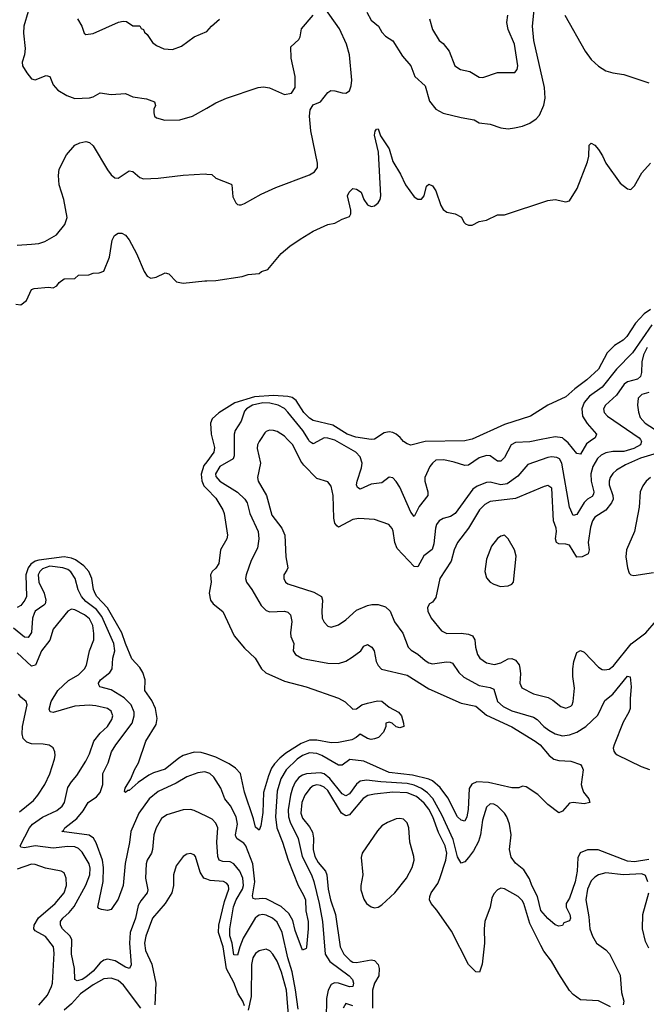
# Model space of a CAD drawing. Header units: inches. Extents: x 884549 to 1028252, y 526810 to 653624.
# Tile 822 of 1056: x 968964 to 972435, y 626872 to 632325. Entities that reach past the tile are written whole.
import ezdxf

# ---------------------------------------------------------------- set-up
doc = ezdxf.new("R2010")
doc.units = ezdxf.units.IN
doc.header["$MEASUREMENT"] = 0
for name, color, linetype in [('A9662', 7, 'Continuous'), ('A9663', 7, 'Continuous'), ('A9672', 7, 'Continuous'), ('A9673', 7, 'Continuous')]:
    doc.layers.add(name, color=color, linetype=linetype)

msp = doc.modelspace()

# ---------------------------------------------------------------- linework, layer by layer
at = {"layer": 'A9662', "color": 5}
for points, elevation in [([(970000, 629877.2), (969984.3, 629855.7), (969968.6, 629808.6), (969972.1, 629772.1), (969984.1, 629744.1), (970000, 629727.3)], 2120), ([(970000, 628256.6), (969970, 628266), (969930, 628269.3), (969870, 628249.4), (969844.9, 628235.1), (969770, 628174), (969705.9, 628154.1), (969679, 628141), (969619.2, 628100.8), (969570, 628057), (969563.4, 628056.6), (969550, 628045.1), (969544.5, 628050), (969548.2, 628070), (969579.8, 628120.2), (969599.3, 628170), (969621.5, 628210), (969663.1, 628330), (969719, 628421), (969724.7, 628455.3), (969715.5, 628510), (969695, 628555), (969656.4, 628610), (969659.4, 628670), (969645.1, 628710), (969630, 628736.8), (969585.7, 628785.7), (969549.8, 628869.8), (969530, 628930), (969450, 629068.1), (969390.3, 629130), (969382.9, 629142.9), (969373.3, 629170), (969362.7, 629230), (969346.1, 629270), (969320, 629300), (969273, 629333), (969250, 629343.7), (969209.9, 629349.9), (969070, 629332.7), (969050, 629326.2), (969024.6, 629310), (969010, 629289.9), (968997.9, 629250), (969001, 629130), (968992.5, 629110), (968970, 629080.3), (968950, 629069.8)], 2120), ([(970000, 628155.9), (969990, 628159.2), (969950, 628154), (969890, 628131.2), (969830, 628097.5), (969730, 628050.9), (969681.8, 628010), (969624.3, 627930), (969579.9, 627830), (969572.3, 627767.7), (969548.8, 627651.2), (969536.5, 627530), (969510, 627453.6), (969470, 627397), (969450, 627391.8), (969416.9, 627396.9), (969402.3, 627402.3), (969397, 627410), (969427, 627553), (969428.8, 627630), (969423.1, 627670), (969386.7, 627766.7), (969371.8, 627791.8), (969348.8, 627808.8), (969197.2, 627830), (969205.6, 627834.4), (969214.3, 627850), (969279.6, 627900.4), (969315.9, 627944.1), (969342.2, 627990), (969390, 628021.5), (969410, 628045.8), (969424.6, 628090), (969425.2, 628150), (969454.4, 628210), (969472.5, 628270), (969495.8, 628310), (969586.5, 628430), (969597.9, 628470), (969597.3, 628490), (969582.2, 628530), (969542.1, 628570), (969470, 628614.1), (969407.6, 628630), (969401.8, 628641.8), (969399.7, 628650), (969412.1, 628670), (969462.4, 628710), (969476, 628730), (969479.9, 628790), (969490.4, 628830), (969485.5, 628870), (969419.2, 629019.2), (969390, 629058.2), (969330, 629102.3), (969305.3, 629130), (969287.6, 629167.6), (969270.3, 629230.3), (969246.8, 629266.8), (969230, 629279.4), (969203.5, 629290), (969130, 629298.5), (969090, 629284.3), (969075.7, 629270), (969066.1, 629250), (969069.2, 629210), (969098.6, 629150), (969109, 629110), (969104, 629090), (969097.5, 629082.5), (969050.2, 629050), (969043.3, 629036.7), (969035.5, 629010), (969029.5, 628930.5), (969010, 628904.4), (968990, 628905.8), (968930, 628954.5)], 2140), ([(970000, 627911.5), (969930, 627945.1), (969910, 627951.2), (969870, 627949.7), (969778.4, 627921.6), (969750, 627901.3), (969719.2, 627850), (969707.3, 627810), (969699.8, 627730), (969693.4, 627710), (969669.4, 627670), (969664.1, 627650), (969660.5, 627570), (969674.4, 627505.6), (969670.2, 627490), (969634.2, 627445.8), (969620.1, 627419.9), (969606, 627350), (969575.9, 627270), (969572.4, 627210), (969581.5, 627090), (969572.7, 627070), (969550, 627078.4), (969492.7, 627112.7), (969450, 627122), (969430, 627115.9), (969410, 627101.2), (969370, 627056.1), (969330, 627023), (969309.8, 627009.8), (969281.9, 627001.9), (969269.8, 627009.8), (969267.5, 627070), (969251, 627150), (969252.9, 627230), (969244.2, 627250), (969201.8, 627290), (969189.8, 627310), (969189.8, 627330), (969203.4, 627350), (969238.7, 627381.3), (969265.9, 627414.1), (969330, 627532.1), (969353, 627590), (969354.5, 627625.5), (969348.8, 627650), (969310, 627714.4), (969290, 627734.9), (969270, 627744.9), (969230, 627746.9), (969150, 627737.6), (969050, 627749.3), (968990, 627738.7), (968970, 627743), (968966, 627750), (969018.6, 627850), (969034, 627870), (969090, 627908.4), (969170, 627944.7), (969198.8, 627970), (969211.8, 627990), (969230, 628072), (969250, 628104), (969280.4, 628139.6), (969330, 628217.8), (969350, 628258.5), (969374.7, 628330), (969410, 628374.3), (969450, 628411.3), (969474.6, 628450), (969479, 628470), (969470, 628495.3), (969450, 628510.5), (969384.9, 628524.9), (969348.4, 628528.4), (969270, 628523.6), (969150, 628487.5), (969132.4, 628492.4), (969126.6, 628506.6), (969138, 628550), (969175.2, 628610), (969234.9, 628665.1), (969290, 628696.8), (969322, 628730), (969333.2, 628750), (969351, 628829), (969373.9, 628890), (969375, 628925), (969369.4, 628970), (969350, 629006.9), (969323.7, 629030), (969270, 629056.4), (969250, 629059.8), (969230.1, 629049.9), (969149.6, 628950.4), (969130.5, 628889.5), (969084.7, 628830), (969050.5, 628749.5), (969030, 628744.1), (968950, 628819.3)], 2160), ([(968962.2, 627937.8), (969039.4, 628000.6), (969064.5, 628030), (969102.2, 628090), (969130, 628148.2), (969157.2, 628230), (969161.1, 628250), (969158, 628270), (969150, 628292.7), (969127.6, 628307.6), (969093.2, 628313.2), (969030, 628314.8), (969003.7, 628323.7), (968983.4, 628343.4), (968977.7, 628370), (968979.7, 628410), (969005.8, 628530), (968998.9, 628550), (968970, 628572.4), (968956.8, 628590)], 2180), ([(970000, 627564.8), (969984.4, 627570), (969963.4, 627603.4), (969936.8, 627690), (969930, 627700.5), (969910, 627708), (969890, 627703.5), (969870, 627691.2), (969830, 627639.5), (969815.2, 627590), (969815.5, 627530), (969806.9, 627490), (969770, 627430.6), (969700.4, 627350), (969662.3, 627250), (969655.5, 627210), (969660.1, 627170), (969694.9, 627094.9), (969718.2, 626990), (969712.8, 626870)], 2180), ([(969070, 626867.8), (969117.7, 626922.3), (969140.4, 626970), (969145, 626990), (969155, 627155), (969150.5, 627190), (969106.9, 627246.9), (969050, 627278.8), (969042.8, 627290), (969043.7, 627310), (969068.4, 627351.6), (969159.9, 627430), (969210, 627489.3), (969222.3, 627530), (969221.2, 627570), (969210, 627599.6), (969192.7, 627610), (969105.9, 627625.9), (969050, 627645.6), (969030, 627647.5), (968950, 627619.8)], 2180), ([(969635, 626850), (969538.2, 626978.2), (969510, 627003.4), (969470, 627016.9), (969430, 627013.2), (969370, 626980.3), (969299.9, 626930), (969250, 626874.8), (969210, 626840.2)], 2180)]:
    msp.add_lwpolyline(points, dxfattribs=dict(at, elevation=elevation))
at = {"layer": 'A9663', "color": 5}
for points, elevation in [([(969011.1, 632370), (968986.7, 632290), (968985, 632250), (968993.5, 632166.5), (968990.3, 632130), (968977.6, 632090), (968979.5, 632070), (969002.4, 632030), (969030, 631998), (969050, 631992.4), (969110, 632015.8), (969130, 632010.6), (969150, 631964), (969175.6, 631935.6), (969225.5, 631905.5), (969269.2, 631889.2), (969350, 631893), (969370, 631898), (969410, 631919.3), (969470, 631910.3), (969550, 631915.5), (969590, 631898), (969666, 631886), (969711, 631870), (969716, 631850), (969706.8, 631830), (969706, 631810), (969711, 631790), (969721.1, 631781.1), (969768.1, 631768.1), (969850, 631771), (969921.7, 631790), (970000, 631835.3)], 2160), ([(969284.7, 632330), (969308.5, 632288.5), (969321.7, 632250), (969330, 632243.2), (969371.6, 632248.4), (969511, 632311), (969536.7, 632316.7), (969555.6, 632315.6), (969590, 632291.3), (969630, 632290.6), (969635.9, 632275.9), (969650, 632270.4), (969655.3, 632255.3), (969670, 632242.8), (969699.3, 632199.3), (969721.5, 632181.5), (969763.1, 632163.1), (969810, 632159.6), (969860.6, 632179.4), (969930, 632231), (970000, 632259.1)], 2180), ([(968950, 631076.1), (969030, 631081.2), (969070, 631086.4), (969103.6, 631096.4), (969166.9, 631133.1), (969213.3, 631190), (969226, 631230), (969209.2, 631330), (969182.3, 631410), (969178.3, 631461.7), (969182, 631498), (969223.1, 631576.9), (969269.2, 631630), (969297.2, 631642.8), (969330, 631650.3), (969350, 631644.6), (969370, 631626.9), (969450, 631493.8), (969470, 631466.5), (969490, 631448.9), (969510, 631446.7), (969570, 631488.2), (969590, 631484.9), (969630, 631451.5), (969650, 631444.6), (969730, 631447.7), (969870, 631465), (969991.1, 631471.1), (970000, 631470.2)], 2140), ([(968942, 630750), (968970, 630746.8), (969002, 630770), (969030, 630830.7), (969044.2, 630835.8), (969124, 630844), (969150, 630841), (969169.3, 630850.7), (969182, 630870), (969210, 630890.5), (969268.7, 630891.3), (969290, 630910.7), (969347.3, 630912.7), (969370, 630922), (969403.6, 630923.6), (969430, 630932), (969460.9, 631010), (969476.6, 631103.4), (969489.2, 631130), (969510, 631142), (969530, 631142.4), (969550, 631131.5), (969570, 631106.7), (969610.6, 631030.6), (969652.6, 630930), (969670, 630904.2), (969690, 630894.4), (969720.7, 630899.3), (969770, 630924), (969790, 630917.3), (969832.8, 630872.8), (969870, 630866.7), (969990, 630878.9), (970000, 630879.1)], 2120)]:
    msp.add_lwpolyline(points, dxfattribs=dict(at, elevation=elevation))
at = {"layer": 'A9672', "color": 5}
for points, elevation in [([(970031.8, 630000), (970043.6, 629956.4), (970038.8, 629930), (970000, 629877.2)], 2120), ([(970152.6, 630000), (970152.3, 629910), (970146.6, 629893.4), (970072.5, 629850), (970047.6, 629810), (970050, 629794.8), (970073, 629770), (970170, 629707.7), (970210.1, 629670.1), (970223.5, 629650), (970239.6, 629590), (970284.5, 629490), (970289.3, 629450), (970281.6, 629398.4), (970246.9, 629330), (970217.5, 629250), (970214.8, 629230), (970219.8, 629210), (970250, 629169), (970301.2, 629081.2), (970330, 629052.3), (970350, 629046.5), (970430, 629049.1), (970450, 629043.7), (970464.9, 629030), (970471.8, 628991.8), (970463.2, 628930), (970465.2, 628910), (970482.4, 628870), (970478.4, 628830), (970491.2, 628810), (970526.7, 628790), (970550, 628783.2), (970670, 628760.9), (970730, 628760.5), (970770, 628773.2), (970806.2, 628793.8), (970853.3, 628830), (970870, 628854.9), (970890, 628865.5), (970914, 628850), (970928, 628830), (970938.8, 628770), (970949, 628749), (970968.6, 628728.6), (971110, 628694.2), (971230, 628619.8), (971410, 628540.4), (971490, 628522.5), (971550, 628473.9), (971690, 628409.6), (971820.2, 628330), (971846.5, 628310), (971896.5, 628250), (971922.6, 628230), (971950, 628222.5), (972017.8, 628217.8), (972070, 628199.5), (972078.7, 628190), (972084.9, 628170), (972074.9, 628090), (972079.1, 628070), (972086.8, 628046.8), (972117.4, 628010), (972122.8, 627990), (972090, 627982), (972030, 627989.3), (972010, 627986), (971970, 627941.2), (971950, 627933.2), (971890, 627979.5), (971834.1, 628034.1), (971770, 628077), (971750, 628079.5), (971728.4, 628071.6), (971690, 628071.3), (971561.4, 628101.4), (971496.1, 628103.9), (971468.5, 628091.5), (971453.5, 628066.5), (971448.4, 627951.6), (971440.3, 627910), (971430, 627887), (971410, 627891.1), (971390, 627909.8), (971336, 628016), (971293.7, 628073.7), (971251.1, 628110), (971230, 628119.7), (971140.4, 628140.4), (971010, 628156), (970870, 628218.6), (970792.8, 628227.2), (970750, 628196.2), (970730, 628195.8), (970637.5, 628250), (970610, 628260.4), (970570, 628264.1), (970530.1, 628250), (970501.1, 628230), (970439.6, 628170), (970410, 628120.7), (970390, 628052), (970381.3, 627910), (970387.9, 627850), (970420.5, 627770), (970450.5, 627670), (970506.1, 627530), (970536.7, 627476.7), (970546.6, 627450), (970548.6, 627390), (970561, 627330), (970562.2, 627290), (970552.1, 627187.9), (970550, 627180.9), (970530, 627172.3), (970490, 627281.3), (970477.1, 627337.1), (970455.6, 627375.6), (970413, 627413), (970330, 627455.7), (970310, 627458.1), (970270, 627453.8), (970258, 627458), (970253.4, 627473.4), (970266.8, 627550), (970254.6, 627650), (970217.4, 627750), (970205.1, 627765.1), (970167.7, 627787.7), (970161.1, 627801.1), (970159.2, 627810), (970169.9, 627870), (970163.6, 627910), (970131.1, 627971.1), (970101.1, 628010), (970078.2, 628070), (970039.3, 628130), (970017.7, 628150), (970000, 628155.9)], 2140), ([(970297.1, 630000), (970290.2, 629990), (970282, 629970), (970279.7, 629950), (970298.1, 629870), (970280.7, 629790), (970285, 629770), (970330.5, 629690.5), (970360.4, 629580.4), (970416.4, 629510), (970432.3, 629470), (970437.9, 629350), (970449, 629290), (970444.4, 629275.6), (970426.3, 629250), (970426.3, 629230), (970436.5, 629210), (970450, 629200.2), (970594, 629154), (970634.9, 629130), (970641.5, 629110), (970636.9, 629050), (970640.3, 629010), (970650, 628988), (970670, 628966.7), (970690, 628961.7), (970730, 628973.8), (970770, 629001.3), (970830, 629054.7), (970890, 629080.9), (970913.9, 629086.1), (970950, 629086.1), (970990, 629073.5), (971016.3, 629050), (971039.7, 628990), (971087.1, 628927.1), (971115, 628850), (971132.9, 628832.9), (971170, 628811), (971210, 628775.4), (971230, 628763), (971250, 628758), (971328.2, 628768.2), (971347.8, 628767.8), (971361.7, 628761.7), (971396, 628710), (971423.9, 628683.9), (971510, 628637.5), (971570, 628627.1), (971590, 628617.3), (971611.6, 628550), (971642.1, 628522.1), (971690, 628497.7), (971810, 628462.1), (971829.6, 628449.6), (971867.8, 628410), (971894.5, 628390), (971930, 628370.1), (971970, 628358.2), (972010, 628364.2), (972050, 628378.4), (972100.2, 628410), (972166.1, 628473.9), (972205.4, 628554.6), (972250, 628590.2), (972330, 628689), (972346.6, 628686.6), (972351.3, 628630), (972345, 628565), (972345.8, 628510), (972339, 628490), (972306.2, 628433.8), (972256.8, 628310), (972251.8, 628290), (972254.4, 628274.4), (972262.3, 628262.3), (972273.1, 628253.1), (972406, 628190), (972453.4, 628173.4)], 2160), ([(972402.1, 630000), (972409.4, 629990), (972402.2, 629970), (972366.9, 629950), (972310, 629934.1), (972250, 629933.1), (972210, 629925.9), (972185.9, 629914.1), (972164.2, 629895.8), (972138.2, 629850), (972127.5, 629810), (972130.1, 629770), (972144.4, 629710), (972142.9, 629697.1), (972134.9, 629685.1), (972109.5, 629670.5), (972090, 629651), (972050, 629584), (972030, 629578.9), (972010, 629624.5), (971967.9, 629870), (971953.3, 629893.2), (971940, 629900), (971910, 629905), (971890, 629901.4), (971778.7, 629861.3), (971722.6, 629797.4), (971664.9, 629755.1), (971630, 629749), (971570, 629764.7), (971550, 629761.4), (971498.7, 629741.3), (971474.5, 629725.5), (971375.8, 629590), (971350, 629573.4), (971310, 629561.8), (971286.9, 629550), (971273, 629530), (971266.7, 629510), (971257.4, 629422.6), (971248.9, 629391.1), (971203.3, 629356.7), (971170, 629294.7), (971150, 629296.5), (971055.8, 629395.7), (971042.1, 629430), (971033.4, 629493.4), (971027.5, 629507.5), (971008.9, 629528.9), (970930, 629557.3), (970842.6, 629562.6), (970810, 629557.1), (970730, 629515.3), (970721.2, 629521.2), (970710, 629537), (970704.7, 629564.7), (970700.3, 629690), (970690, 629741.2), (970670, 629766), (970610, 629784.2), (970537.3, 629857.3), (970521, 629881), (970477.3, 629970), (970448, 630000)], 2160), ([(970633.9, 630000), (970590, 629976.3), (970581.1, 629981.1), (970570, 629988.2), (970563, 630000)], 2140), ([(971852.3, 630000), (971790, 629987.4), (971710, 629983.2), (971687.2, 629970), (971650, 629901.2), (971630, 629880.3), (971610, 629879.3), (971570, 629909), (971550, 629911.9), (971510, 629898), (971450, 629857.2), (971430, 629856.2), (971370, 629875.5), (971313.1, 629886.9), (971270, 629884.8), (971250, 629869.8), (971236.1, 629850), (971209, 629790), (971208.5, 629768.5), (971224.2, 629710), (971225, 629690), (971176.6, 629630), (971150, 629574.5), (971130, 629598), (971070, 629736.4), (971050, 629767), (971030, 629787.7), (971010, 629792.4), (970970, 629761.1), (970910, 629753.5), (970850, 629725.6), (970834.5, 629734.5), (970829.9, 629749.9), (970832.7, 629770), (970856.7, 629843.3), (970860.4, 629870), (970850, 629904.5), (970826.6, 629930), (970710, 629996.1), (970697.2, 630000)], 2140), ([(971460.4, 630000), (971430, 629993.2), (971210.8, 629989.2), (971130, 629969.7), (971110, 629975.4), (971090, 629989.8), (971081.5, 630000)], 2120), ([(972137.6, 630000), (972102.9, 629977), (972070, 629919.1), (972050, 629922.2), (972001.8, 629981.8), (971980.8, 630000)], 2140), ([(972495.1, 629924.9), (972403.6, 629896.4), (972319.4, 629860.6), (972269.6, 629830.4), (972250, 629811.9), (972235, 629790), (972229, 629770), (972230.1, 629750), (972250.1, 629690), (972251.4, 629670), (972242.8, 629650), (972210, 629608.7), (972150, 629570.5), (972137.1, 629550), (972125.3, 629514.7), (972112.9, 629430), (972118, 629390), (972113.3, 629366.7), (972078.9, 629350), (972050, 629349.3), (972010, 629415), (971990, 629421.3), (971950, 629421.8), (971938.5, 629430), (971932.2, 629450), (971938, 629490), (971935.9, 629510), (971920.5, 629550), (971911.3, 629730), (971890, 629745.1), (971870, 629740.4), (971710, 629672.7), (971570, 629657.1), (971540, 629640), (971510.1, 629610), (971450, 629509.8), (971388.8, 629430), (971371.5, 629390), (971354, 629326), (971290.9, 629230), (971270, 629126), (971250, 629099.7), (971234.9, 629090), (971222.4, 629070), (971224.6, 629050), (971242.8, 629010), (971299.8, 628939.8), (971330, 628926.3), (971410, 628927.2), (971450, 628921.3), (971472.4, 628912.4), (971485.6, 628890), (971488.1, 628850), (971500.2, 628810), (971512.3, 628790), (971550, 628764.2), (971594.9, 628754.9), (971630, 628763.5), (971670, 628785.8), (971690, 628787.6), (971710, 628777.4), (971730, 628751.4), (971734.5, 628734.5), (971737.8, 628702.2), (971733.8, 628650), (971745.8, 628625.7), (971810, 628591.1), (971891.2, 628571.2), (971917, 628557), (971961.7, 628521.7), (971990, 628512.6), (972017.5, 628522.5), (972025.1, 628530), (972029.8, 628550), (972037.4, 628622.6), (972028.5, 628688.5), (972028, 628730), (972033.7, 628770), (972050, 628820.3), (972070, 628831.4), (972090, 628822), (972170, 628739.7), (972190, 628726.5), (972203.7, 628723.7), (972230, 628727.8), (972253.3, 628746.7), (972351.6, 628868.4), (972432, 628930), (972490, 628995.5)], 2180), ([(972458.6, 629790), (972435.1, 629770), (972415.7, 629744.3), (972401, 629710), (972394.8, 629625.2), (972370.1, 629489.9), (972325.4, 629390), (972322.4, 629350), (972330.2, 629290.2), (972340.8, 629260.8), (972350, 629250.5), (972366.6, 629246.6), (972475.7, 629264.3)], 2220), ([(970000, 629727.3), (970050, 629674.7), (970089.3, 629610), (970096.6, 629590), (970114.9, 629470), (970111.5, 629450), (970076.5, 629390), (970067.3, 629312.7), (970050, 629287), (970030.6, 629270), (970020.5, 629250), (970023.6, 629210), (970014.3, 629150), (970020.3, 629110), (970035.5, 629090), (970090, 629048.2), (970152.1, 628912.1), (970210, 628843.8), (970268.6, 628788.6), (970303.8, 628730), (970328, 628708), (970430, 628662.6), (970551, 628630), (970730, 628568.5), (970767.5, 628547.5), (970810, 628506.4), (970830, 628508.7), (970859.5, 628530), (970890, 628540.6), (970946.8, 628553.2), (970970, 628550.2), (971010, 628517.8), (971063.1, 628490), (971078.7, 628470), (971090.6, 628429.4), (971091, 628410), (971070, 628403.7), (971049.5, 628409.5), (971028, 628430), (971010, 628434.5), (970992, 628430), (970992, 628410), (970979.8, 628380.2), (970952, 628350), (970930, 628342), (970910, 628339), (970890, 628344), (970850, 628369), (970827.7, 628350), (970803, 628337), (970730, 628322.9), (970690, 628319.4), (970610, 628334.5), (970570, 628334.2), (970523, 628317), (970437.8, 628262.2), (970404.6, 628235.4), (970375.9, 628204.1), (970359.4, 628180.6), (970341.7, 628138.3), (970314.5, 628045.5), (970310, 627934), (970299.4, 627860.6), (970290, 627836), (970270, 627852.3), (970259.1, 627899.1), (970210, 628047.6), (970187.1, 628150), (970159.7, 628179.7), (970123.3, 628203.3), (970050, 628240.9), (970000, 628256.6)], 2120), ([(972450, 627674.5), (972370, 627660.4), (972330, 627664.1), (972168.1, 627728.1), (972110, 627728.4), (972068.6, 627711.4), (972056.6, 627683.4), (972052.7, 627610), (972041.2, 627550), (972010, 627460.5), (971991.5, 627430), (971990.3, 627410), (972011.5, 627370), (972015.8, 627350), (972010, 627334), (971977.3, 627322.7), (971970, 627309.3), (971950, 627305.1), (971930, 627311.6), (971890, 627346.6), (971850, 627391.3), (971832.2, 627470), (971801.4, 627530), (971787.9, 627567.9), (971756.1, 627616.1), (971710, 627653.6), (971686.5, 627686.5), (971678.1, 627730), (971686.7, 627810), (971677.6, 627870), (971662.5, 627910), (971649.9, 627929.9), (971610, 627969.9), (971590, 627979.9), (971570, 627981.5), (971550, 627963.1), (971527.3, 627892.7), (971517.2, 627810), (971505.7, 627774.3), (971477.5, 627722.5), (971450, 627684.7), (971430, 627660.4), (971410, 627654.3), (971390, 627689.6), (971364.9, 627784.9), (971301.5, 627921.5), (971251.6, 628011.6), (971222.9, 628042.9), (971190, 628066.7), (971150, 628085.5), (971110, 628095.6), (970964.4, 628104.4), (970885.7, 628114.3), (970850, 628108.8), (970830, 628092), (970790, 628038.3), (970770, 628026.6), (970750, 628038), (970682.1, 628122.1), (970650, 628149.2), (970630, 628154.7), (970552.1, 628147.9), (970530, 628142), (970510, 628127.7), (970490, 628102), (970474.9, 628070), (970464.1, 628030), (970451.7, 627950), (970452.4, 627910), (970461.7, 627881.7), (970506.5, 627790), (970528.1, 627690), (970580.1, 627590), (970592.7, 627552.7), (970623.2, 627430), (970641.7, 627330), (970656.8, 627150), (970682.4, 627110), (970789.5, 627030), (970806.8, 627010), (970812.8, 626990), (970809.1, 626970.9), (970790.7, 626969.3), (970730, 626989), (970708.3, 626991.7), (970690, 626982.5), (970672.6, 626950), (970663.9, 626903.9), (970660.8, 626790)], 2160), ([(972237.5, 626857.5), (972170, 626891.8), (972070, 626896.9), (972030, 626926.6), (972010, 626948.3), (971950, 627040.3), (971910.6, 627110.6), (971867.2, 627167.2), (971850, 627197.3), (971790, 627318.8), (971757.2, 627430), (971747.8, 627447.8), (971725, 627470), (971649.1, 627510.9), (971630, 627515.1), (971610, 627506.3), (971590, 627483.5), (971579.6, 627460.4), (971569.5, 627410), (971540.7, 627330), (971537, 627290), (971539.3, 627210), (971525.8, 627094.2), (971510.3, 627049.7), (971490, 627052), (971450, 627093), (971356.4, 627276.4), (971273.8, 627393.8), (971242.5, 627430), (971233.3, 627450), (971235.3, 627470), (971243.6, 627490), (971279.3, 627540.7), (971291.4, 627568.6), (971323.8, 627670), (971329.9, 627710), (971320.6, 627750), (971284.2, 627824.2), (971253.2, 627910), (971230, 627952.7), (971205.4, 627985.4), (971162.5, 628022.5), (971110, 628043.1), (971030, 628047.8), (970930, 628036.8), (970892.2, 628027.8), (970867.3, 628012.7), (970799.1, 627930), (970790, 627921.6), (970770, 627916.1), (970746.2, 627930), (970670, 628055.9), (970650, 628074.6), (970630, 628084.8), (970610, 628087.1), (970590, 628081.7), (970573.8, 628070), (970543, 628030), (970526.2, 627990), (970521.6, 627930), (970530, 627902.9), (970570, 627854.5), (970585.8, 627825.8), (970591.8, 627791.8), (970590.4, 627730), (970599.2, 627690), (970617.3, 627657.3), (970658.1, 627610), (970665, 627590), (970672.8, 627510), (970686.2, 627450), (970712.5, 627370), (970739.4, 627190), (970759, 627150), (970794, 627114), (970810, 627105.9), (970830, 627103.4), (970910, 627117.9), (970930, 627114), (970950, 627093.1), (970955.1, 627070), (970952.7, 627030), (970930, 626988.4), (970917.8, 626950), (970918.6, 626850)], 2180), ([(970505.6, 626845.6), (970492.6, 626952.6), (970472.4, 627052.4), (970449.4, 627130), (970417.3, 627270), (970390, 627326.9), (970364.6, 627350), (970330, 627366.1), (970310, 627369.9), (970290, 627366.5), (970280.3, 627359.7), (970268.4, 627350), (970202.1, 627237.9), (970182.6, 627190), (970170, 627143.5), (970150, 627147), (970140.8, 627210), (970128.5, 627251.5), (970127.5, 627290), (970147.8, 627412.2), (970163.1, 627450), (970197.6, 627510), (970202.8, 627530), (970200.3, 627570), (970183.9, 627610), (970150, 627649.9), (970130, 627660.5), (970090, 627662.5), (970068.2, 627670), (970061.1, 627690), (970055.8, 627770), (970060.9, 627850), (970050, 627875.6), (970030, 627897.1), (970000, 627911.5)], 2160), ([(972443.7, 627550), (972430, 627584.7), (972410, 627594.5), (972308.5, 627588.5), (972210, 627599.9), (972170, 627589), (972150, 627577.1), (972130, 627556.1), (972108.9, 627510), (972099.4, 627450), (972116, 627356), (972121.9, 627290), (972136.4, 627250), (972159.2, 627210), (972210, 627173.9), (972231.3, 627151.3), (972290, 627032.6), (972298, 626938), (972310.1, 626890), (972307.6, 626870)], 2180), ([(970210, 626862.9), (970200.1, 626890), (970174.9, 626930), (970150, 626993.7), (970108.8, 627068.8), (970090.5, 627190), (970064.3, 627270), (970066.3, 627310), (970098.2, 627441.8), (970121.6, 627510), (970119.9, 627530), (970110, 627543.7), (970092.1, 627552.1), (970018.6, 627558.6), (970000, 627564.8)], 2180), ([(972450, 627183.5), (972430, 627219.6), (972414.9, 627290), (972416.4, 627370), (972449.6, 627490)], 2180), ([(970453.9, 626790), (970441.2, 626950), (970413.9, 627050), (970390, 627110.8), (970366.8, 627150), (970350, 627168.7), (970330, 627177.8), (970290, 627167.7), (970270, 627153.1), (970254.7, 627130), (970247.7, 627092.3), (970245.2, 626914.8), (970230, 626840.5)], 2180), ([(970810, 626864.1), (970770, 626876), (970755, 626850)], 2180)]:
    msp.add_lwpolyline(points, dxfattribs=dict(at, elevation=elevation))
at = {"layer": 'A9672', "color": 5, "elevation": 2220}
for points in [[(971650, 629469.8), (971630, 629465.5), (971610, 629451.9), (971577.2, 629410), (971550, 629337.6), (971541.4, 629270), (971550, 629233.4), (971570, 629210.2), (971590, 629198.5), (971626.6, 629186.6), (971670, 629189.2), (971690, 629199.5), (971699.7, 629210), (971713.3, 629353.3), (971704.8, 629390), (971670, 629449.7)], [(971070, 627901.9), (971050, 627899.6), (971000.5, 627879.5), (970970, 627859.8), (970946.3, 627833.7), (970861.1, 627710), (970855.6, 627684.4), (970865.1, 627590), (970853.1, 627530), (970854, 627506), (970870, 627454), (970884.8, 627430), (970910, 627411.7), (970930, 627405.7), (970950, 627410.9), (970970, 627422.8), (971041.4, 627490), (971107.1, 627570), (971138.8, 627630), (971148.3, 627670), (971147.7, 627690), (971125, 627770), (971119.9, 627850), (971110, 627878), (971090, 627897)]]:
    msp.add_lwpolyline(points, close=True, dxfattribs=at)
at = {"layer": 'A9673', "color": 5}
for points, elevation in [([(970887.7, 632367.7), (970910, 632323), (970950.7, 632290), (970970, 632256), (970990, 632234.8), (971030, 632207.7), (971083.6, 632123.6), (971130.4, 632070), (971152.2, 632010), (971210, 631958), (971234.8, 631874.8), (971268.9, 631830), (971310, 631807.8), (971410, 631782.6), (971481, 631770), (971510, 631754.8), (971570, 631747.3), (971630, 631725.5), (971670, 631721.3), (971705.7, 631725.7), (971750, 631736.1), (971790, 631752.6), (971824.3, 631775.7), (971843, 631797), (971867.5, 631852.5), (971874.7, 631890), (971871.7, 631950), (971811.6, 632210), (971804.2, 632290), (971825.4, 632490)], 2140), ([(970000, 631470.2), (970027.3, 631467.3), (970050, 631446.8), (970134.9, 631414.9), (970138.8, 631410), (970144.4, 631344.4), (970161.6, 631310), (970170, 631302.4), (970180.5, 631300.5), (970190, 631299.6), (970210, 631307.6), (970300.9, 631359.1), (970383.5, 631396.5), (970570, 631466.1), (970597.4, 631482.6), (970612.7, 631507.3), (970612.8, 631530), (970577.4, 631710), (970569.5, 631790), (970573.4, 631826.6), (970590, 631854.4), (970629.3, 631870), (970670, 631921.6), (970687.6, 631932.4), (970710, 631931.7), (970750, 631919.3), (970770, 631919.1), (970790, 631930.4), (970800.8, 631959.2), (970803.5, 631990), (970791, 632130), (970773.7, 632190), (970734.9, 632274.9), (970650, 632395.2)], 2140), ([(970000, 631835.3), (970050, 631864.2), (970109.6, 631890.4), (970285.1, 631950), (970313.9, 631953.9), (970348.2, 631948.2), (970430, 631910.4), (970470, 631918.4), (970489.7, 631950), (970489.9, 632010.2), (970468, 632112), (970465.6, 632174.4), (970510, 632216), (970517, 632230), (970525.8, 632274.2), (970590, 632350.6)], 2160), ([(971234, 632330), (971250.3, 632270), (971287.2, 632210), (971310, 632193), (971342.3, 632150), (971374.9, 632070), (971404.9, 632050), (971458, 632038), (971510, 632006.4), (971530, 632005.8), (971610, 632033.2), (971707.5, 632032.5), (971719.6, 632050), (971723.5, 632070), (971704.5, 632190), (971670.6, 632270), (971662.4, 632310), (971668.4, 632350)], 2160), ([(971983.7, 632350), (972096.5, 632150), (972130, 632105.3), (972170, 632067.4), (972210, 632042.3), (972250, 632030.3), (972310, 632021.7), (972450, 631976.3)], 2140), ([(970000, 632259.1), (970000.7, 632259.3), (970026.9, 632290), (970070, 632328.7)], 2180), ([(970000, 630879.1), (970050, 630880.2), (970196.8, 630903.2), (970230, 630913.2), (970290, 630919.3), (970303.7, 630930), (970338.7, 630941.3), (970412.7, 631030), (970459.8, 631070), (970517.1, 631110), (970590, 631153.4), (970670, 631190.2), (970710, 631198.9), (970750, 631220.3), (970790, 631234.8), (970798.4, 631250), (970798.4, 631270), (970779.3, 631350), (970789.3, 631370), (970810, 631390.8), (970830, 631386.8), (970856, 631370), (970870.7, 631330), (970890, 631300.7), (970910, 631290.7), (970930, 631294.8), (970950, 631311), (970960.9, 631330), (970963.7, 631350), (970952.2, 631592.2), (970930, 631686), (970932.7, 631707.3), (970940.2, 631719.8), (970950, 631721), (970962.6, 631682.6), (971010.2, 631610.2), (971030, 631539.1), (971072.7, 631470), (971100.4, 631410), (971150, 631344), (971170, 631330.6), (971190, 631330.8), (971203.7, 631350), (971217.5, 631402.5), (971230, 631414.8), (971250, 631405.5), (971270, 631377.3), (971296.4, 631296.4), (971310, 631273.7), (971330, 631259.1), (971376, 631250), (971411.9, 631231.9), (971424.5, 631204.5), (971434, 631194), (971450, 631187.3), (971470, 631187.7), (971510, 631208), (971550, 631214.8), (971610, 631244), (971650, 631244.7), (971890, 631324.6), (971930, 631328.7), (971990, 631316.3), (972010, 631322.8), (972052.7, 631390), (972110, 631538), (972117.6, 631570), (972118, 631630), (972130, 631642), (972150, 631630.4), (972170, 631605.5), (972192.1, 631572), (972210.3, 631530.3), (972290, 631420.7), (972330, 631388), (972350, 631385.5), (972370, 631404.9), (972410, 631477.6), (972458.3, 631530)], 2120), ([(972459.2, 630720.8), (972423.5, 630696.5), (972375.4, 630644.6), (972327.2, 630570), (972306.4, 630550), (972259.1, 630520.9), (972219.1, 630480.9), (972170, 630389.8), (972104.9, 630330), (972038.6, 630281.4), (971990, 630236.2), (971888.8, 630191.2), (971794, 630130), (971650, 630084.1), (971470, 630002.2), (971460.4, 630000)], 2120), ([(972464.9, 630635.1), (972359.1, 630480.9), (972270, 630389.3), (972191.2, 630290), (972119.6, 630240.4), (972090, 630204.9), (972077.2, 630170), (972081.7, 630130), (972107.9, 630087.9), (972158.7, 630030), (972152.7, 630010), (972137.6, 630000)], 2140), ([(972439.3, 630510), (972419.9, 630470), (972410.1, 630430.1), (972408.2, 630371.8), (972402.7, 630350), (972385.4, 630334.6), (972330, 630319.3), (972312.8, 630307.2), (972270, 630246.3), (972209, 630190), (972198.5, 630170), (972202, 630150), (972219.6, 630130), (972394.8, 630010), (972402.1, 630000)], 2160), ([(971081.5, 630000), (971071.7, 630011.7), (971048.8, 630028.8), (971030, 630039), (971010, 630042.2), (970983.8, 630036.2), (970930, 630002), (970910, 630000.4), (970826.4, 630013.6), (970778.5, 630030), (970699.3, 630079.3), (970590, 630105.9), (970570, 630118.9), (970538.5, 630150), (970495.8, 630215.8), (970472.5, 630232.5), (970450, 630238.2), (970370, 630243.2), (970264.3, 630235.7), (970156, 630204), (970067, 630147), (970030, 630115.5), (970021.2, 630090), (970023.7, 630030), (970031.8, 630000)], 2120), ([(972450, 630259.9), (972410.1, 630249.9), (972390.9, 630230), (972386.7, 630190), (972391.9, 630151.9), (972401.6, 630121.6), (972428.1, 630090), (972568.9, 630000)], 2180), ([(970563, 630000), (970533.2, 630050), (970450, 630151.3), (970430, 630171.6), (970395.6, 630190), (970350, 630201.4), (970310, 630204.1), (970253.2, 630190), (970219.8, 630170), (970210, 630156.2), (970190, 630101), (970157.1, 630050), (970152.7, 630030), (970152.6, 630000)], 2140), ([(970448, 630000), (970430, 630018.4), (970390, 630043.9), (970370, 630050.9), (970348.2, 630051.8), (970330, 630045.1), (970322.6, 630037.4), (970297.1, 630000)], 2160), ([(970697.2, 630000), (970670, 630008.2), (970650, 630008.7), (970633.9, 630000)], 2140), ([(971980.8, 630000), (971970, 630009.3), (971930, 630015.8), (971852.3, 630000)], 2140)]:
    msp.add_lwpolyline(points, dxfattribs=dict(at, elevation=elevation))

doc.saveas('drawing.dxf')
